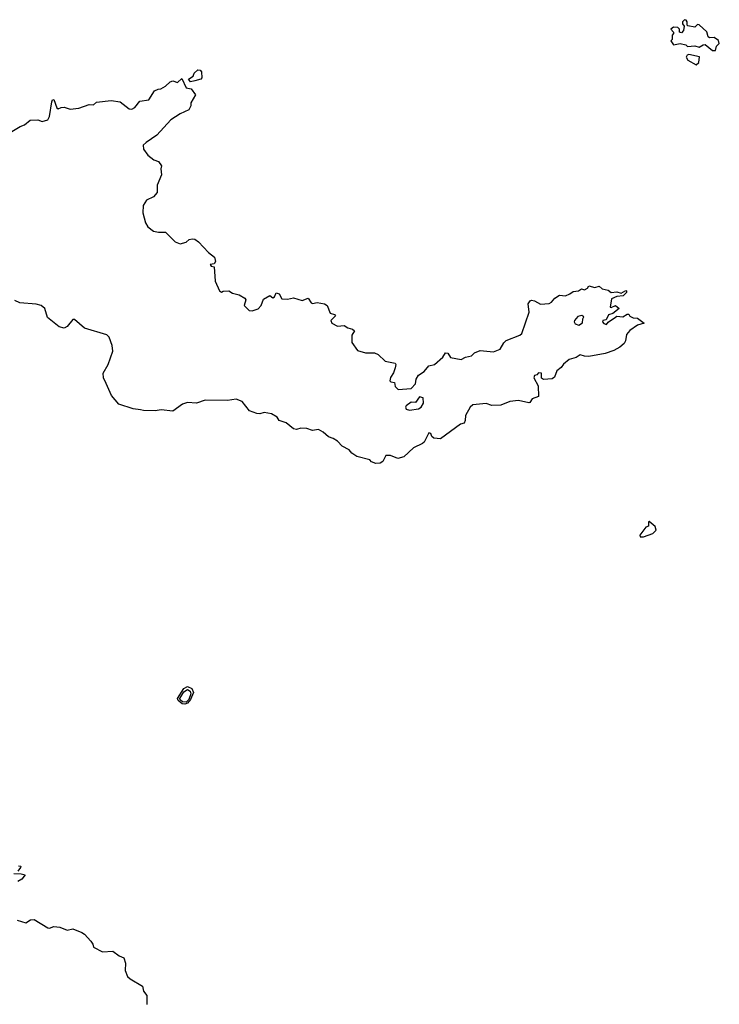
# Model space of a CAD drawing. Extents: x 2240384 to 2404287, y 351326 to 526670.
# Tile 283 of 309: x 2394782 to 2399542, y 424455 to 431149. Entities that reach past the tile are written whole.
import ezdxf

# ---------------------------------------------------------------- set-up
doc = ezdxf.new("R2010")
doc.units = 0

msp = doc.modelspace()

# ---------------------------------------------------------------- linework, layer by layer
at = {"layer": '0CON20XD'}
for points in [[(2399515, 430940), (2399521.7, 430968.3), (2399541.7, 430988.3), (2399537, 431007), (2399507, 431027), (2399475, 431026.7), (2399465, 431032.5), (2399456.1, 431066.1), (2399405, 431113.3), (2399394, 431116), (2399375, 431097.5), (2399327.5, 431107.5), (2399322.5, 431112.5), (2399323.8, 431135), (2399316.5, 431146.5), (2399305, 431149.2), (2399290.8, 431135), (2399290.8, 431120.8), (2399302.5, 431105), (2399297.5, 431075), (2399285, 431060), (2399270, 431065), (2399270, 431085), (2399260, 431095), (2399230.7, 431099.3), (2399212.5, 431085), (2399230, 431065), (2399230, 431055), (2399220, 431045), (2399220, 431015), (2399212.5, 431005), (2399229.3, 430979.3), (2399275, 430987.5), (2399315, 430977.5), (2399325, 430967.5), (2399375, 430972.5), (2399405, 430962.5), (2399431.2, 430978.8), (2399445, 430980), (2399495, 430940), (2399515, 430940)], [(2399385, 430841.2), (2399402.9, 430857.1), (2399407.5, 430897.5), (2399335, 430911.4), (2399322.4, 430907.6), (2399315.8, 430895), (2399327.5, 430875), (2399385, 430841.2)], [(2395945, 430727.5), (2395930, 430745), (2395962.5, 430765), (2395970, 430785), (2395995, 430807.5), (2396010, 430805), (2396020, 430795), (2396022.5, 430755), (2396015, 430743.8), (2395975, 430733.3), (2395945, 430727.5)], [(2394705.6, 430374.4), (2394786.4, 430423.6), (2394816.1, 430433.9), (2394853.6, 430466.4), (2394905, 430467.5), (2394935, 430457.5), (2394975, 430467.5), (2394985, 430490), (2395000.2, 430589.8), (2395005, 430603.3), (2395015, 430607.5), (2395035, 430550), (2395045, 430542.5), (2395065, 430553.3), (2395085, 430553.8), (2395125, 430541.2), (2395185, 430546.7), (2395255, 430572.5), (2395285, 430570), (2395305, 430589.2), (2395405, 430598.8), (2395465, 430590), (2395526.2, 430543.8), (2395545, 430542), (2395565, 430551.2), (2395600, 430595), (2395660, 430605), (2395700, 430665), (2395725, 430677.5), (2395741.7, 430678.3), (2395775, 430697.5), (2395805, 430727.5), (2395825, 430732.5), (2395855, 430722.5), (2395885, 430750), (2395915, 430686.7), (2395949.3, 430679.3), (2395977.5, 430637.5), (2395947.5, 430585), (2395946.4, 430563.6), (2395933, 430537), (2395875, 430510), (2395811.2, 430468.8), (2395715.7, 430364.3), (2395642.5, 430315), (2395623.3, 430295), (2395625, 430270), (2395655, 430227.5), (2395695, 430197.5), (2395726.1, 430186.1), (2395747.5, 430155), (2395742.5, 430135), (2395747.5, 430095), (2395718, 430025), (2395718, 429975), (2395693.3, 429945), (2395645, 429922.5), (2395622.5, 429885), (2395620, 429835), (2395638.3, 429768.3), (2395655, 429740), (2395692.3, 429712.3), (2395726.4, 429703.6), (2395775, 429704.3), (2395839.2, 429639.2), (2395875, 429626.2), (2395913.9, 429636.1), (2395935.9, 429654.1), (2395955, 429660), (2395975, 429656), (2395999.7, 429639.7), (2396065.8, 429565.8), (2396108.8, 429535), (2396113.9, 429506.1), (2396105, 429490), (2396077.5, 429485), (2396085, 429473.3), (2396105, 429470), (2396111.7, 429371.7), (2396142.5, 429305), (2396155, 429297.5), (2396166.2, 429303.8), (2396205, 429306.7), (2396229.7, 429289.7), (2396275, 429277.5), (2396315, 429256.2), (2396320, 429245), (2396310, 429205), (2396342.9, 429172.9), (2396365, 429169.2), (2396405, 429184), (2396425.8, 429205), (2396440, 429250), (2396485, 429273.8), (2396505, 429257.5), (2396516.1, 429263.9), (2396528.3, 429291.7), (2396546.7, 429285), (2396565, 429252.5), (2396605, 429248.6), (2396645, 429258.1), (2396705, 429240), (2396745, 429256.7), (2396765, 429223.3), (2396775, 429220), (2396805, 429226.7), (2396855, 429217.5), (2396875, 429206.7), (2396893.6, 429153.6), (2396925, 429146), (2396931.2, 429135), (2396898.8, 429105), (2396905, 429086.7), (2396945, 429066), (2396989.3, 429069.3), (2397014.2, 429054.2), (2397045.8, 429045.8), (2397060, 429035), (2397042.5, 429005), (2397042.5, 428955), (2397079.5, 428899.5), (2397135, 428884.3), (2397195, 428884.4), (2397222, 428872), (2397267.5, 428827.5), (2397336.7, 428815), (2397340.8, 428805), (2397336.8, 428783.2), (2397325, 428747.5), (2397305, 428716.7), (2397301.2, 428695), (2397306.7, 428686.7), (2397333, 428683), (2397336.7, 428655), (2397356.1, 428636.1), (2397445, 428641.2), (2397475.5, 428674.5), (2397480, 428705), (2397496.4, 428733.6), (2397535, 428758), (2397564.6, 428795.4), (2397605, 428805.7), (2397661.2, 428855), (2397680, 428885), (2397695, 428882.5), (2397712.9, 428852.9), (2397785, 428840), (2397814.3, 428855.7), (2397855, 428863.3), (2397875.9, 428884.1), (2397915, 428899.4), (2398005, 428890), (2398049.9, 428910.1), (2398075, 428952.9), (2398091.5, 428968.5), (2398185, 429003.5), (2398199.1, 429015), (2398248.6, 429161.4), (2398242, 429218), (2398255, 429237.5), (2398265, 429242.5), (2398285, 429238.8), (2398325, 429214.3), (2398385, 429219.5), (2398401.2, 429228.8), (2398423.8, 429256.2), (2398454.5, 429275.5), (2398495, 429272.9), (2398525.6, 429284.4), (2398548.3, 429301.7), (2398583.3, 429306.7), (2398605, 429320), (2398625, 429313.3), (2398645.9, 429324.1), (2398655, 429340), (2398695, 429327.5), (2398725, 429336.7), (2398745, 429318.8), (2398785, 429310), (2398805, 429293.8), (2398845, 429300), (2398875, 429290), (2398905, 429307.5), (2398910, 429305), (2398910, 429295), (2398888.3, 429271.7), (2398845, 429266.7), (2398808.8, 429251.2), (2398800, 429195), (2398807, 429193), (2398835, 429206.7), (2398860, 429185), (2398818.3, 429151.7), (2398788.3, 429141.7), (2398771.2, 429108.8), (2398750, 429105), (2398747.5, 429095), (2398755, 429083.3), (2398775, 429077.5), (2398786.1, 429093.9), (2398835, 429127.5), (2398845, 429132.5), (2398885, 429130), (2398915, 429147.5), (2398926.1, 429146.1), (2398933.6, 429133.6), (2398955, 429122.5), (2398985, 429120), (2399030, 429085), (2398985, 429072.5), (2398934, 429036), (2398911.4, 429008.6), (2398904.2, 428965.8)], [(2398904.2, 428965.8), (2398895, 428946.7), (2398865, 428923.8), (2398825, 428901.2), (2398765, 428880), (2398655, 428860), (2398625, 428860.8), (2398595, 428870), (2398567.6, 428852.4), (2398520.5, 428839.5), (2398482.3, 428807.7), (2398466.4, 428783.6), (2398437, 428763), (2398420.7, 428719.3), (2398405, 428707.5), (2398345, 428702.5), (2398333, 428713), (2398332.5, 428745), (2398311.2, 428748.8), (2398300, 428735), (2398285, 428730), (2398280, 428715), (2398309.3, 428659.3), (2398312.5, 428587.5), (2398269.2, 428570.8), (2398253.6, 428546.4), (2398245, 428543.8), (2398175, 428560), (2398115.8, 428554.2), (2398055, 428527.5), (2397995, 428526.2), (2397955, 428540.8), (2397865, 428530), (2397845.8, 428515), (2397815, 428457.5), (2397813.8, 428425), (2397805, 428406.7), (2397781.2, 428398.8), (2397645, 428300), (2397600, 428305), (2397586.4, 428316.4), (2397580, 428335), (2397565, 428340), (2397533.6, 428276.4), (2397522, 428268), (2397461.1, 428238.9), (2397395, 428178), (2397355, 428166), (2397305, 428186), (2397274.2, 428185.8), (2397253.3, 428145), (2397235.4, 428134.6), (2397205, 428131.9), (2397175, 428143.3), (2397165, 428156.2), (2397075, 428180), (2397042.3, 428202.3), (2397023.3, 428225), (2396975, 428250.5), (2396945, 428284.6), (2396915, 428302.7), (2396882.4, 428312.4), (2396847.5, 428345), (2396815, 428363.3), (2396775, 428356.2), (2396735, 428370), (2396695, 428372.5), (2396665, 428363.3), (2396645, 428367.5), (2396595, 428408.8), (2396547.5, 428425), (2396535, 428447.5), (2396495, 428470), (2396445, 428478.8), (2396415, 428470), (2396395, 428472.5), (2396345, 428490), (2396295, 428552.5), (2396255, 428568.8), (2396195, 428560), (2396045, 428563.3), (2395985, 428542.5), (2395925, 428547.5), (2395890, 428535), (2395825, 428486.7), (2395745, 428496.7), (2395705, 428490), (2395625, 428491.2), (2395605, 428496.7), (2395555, 428503.3), (2395457.5, 428535), (2395406.7, 428595), (2395370, 428675), (2395353.3, 428715), (2395350, 428745), (2395383.3, 428805), (2395416.7, 428895), (2395412.5, 428935), (2395390.7, 428990.7), (2395375.9, 429005.9), (2395222.3, 429052.3), (2395155, 429110), (2395145, 429110), (2395106.4, 429063.6), (2395085, 429052.5), (2395050.5, 429060.5), (2394972.5, 429125), (2394952.5, 429185), (2394927.5, 429205), (2394895, 429214.2), (2394782.5, 429225), (2394749.1, 429239.1)], [(2398585, 429072.5), (2398611.7, 429088.3), (2398612.5, 429115), (2398620, 429130), (2398607, 429137), (2398579.3, 429130.7), (2398556.7, 429105), (2398554.1, 429094.1), (2398560.5, 429080.5), (2398585, 429072.5)], [(2397435, 428493.8), (2397495.4, 428504.6), (2397513.8, 428515), (2397528.9, 428541.1), (2397528, 428578), (2397502.5, 428585), (2397475, 428545.8), (2397445, 428550), (2397412.5, 428525), (2397407.1, 428515), (2397411.1, 428501.1), (2397435, 428493.8)], [(2399025, 427632.5), (2399090, 427655), (2399111.7, 427678.3), (2399105, 427702.5), (2399065, 427737.5), (2399060, 427735), (2399060, 427705), (2399041.7, 427698.3), (2399000, 427645), (2399003, 427633), (2399025, 427632.5)], [(2395905, 426495.2), (2395888.4, 426498.4), (2395860.4, 426520.4), (2395855.9, 426535), (2395898.7, 426601.3), (2395925, 426616.8), (2395953.4, 426603.4), (2395963.9, 426575), (2395943.4, 426526.6), (2395925, 426503.6), (2395905, 426495.2)], [(2395915, 426509.6), (2395890.7, 426510.7), (2395874.3, 426524.3), (2395871, 426535), (2395900.1, 426579.9), (2395925, 426595), (2395942.9, 426585), (2395946.5, 426566.5), (2395932, 426528), (2395915, 426509.6)], [(2394742.5, 425345), (2394793, 425343), (2394820, 425335), (2394797.5, 425305), (2394770.5, 425289.5)], [(2394775, 425397.5), (2394790, 425395), (2394787.5, 425385), (2394770, 425360)], [(2394765, 425026.7), (2394825, 425008.8), (2394855, 425030), (2394881.7, 425031.7), (2394975, 424976), (2394985, 424973.8), (2395015, 424983.3), (2395055, 424980), (2395105, 424958.8), (2395145, 424967.5), (2395205, 424943.8), (2395222.7, 424932.7), (2395266.2, 424885), (2395280, 424865), (2395285, 424843.3), (2395345, 424812.9), (2395416.7, 424816.7), (2395460, 424785), (2395491.7, 424771.7), (2395501.4, 424735), (2395500, 424685), (2395516.2, 424645), (2395535, 424628.8)], [(2395535, 424628.8), (2395618.3, 424578.3), (2395624.1, 424544.1), (2395646.7, 424515), (2395647.5, 424455)]]:
    msp.add_lwpolyline(points, dxfattribs=at)

doc.saveas('drawing.dxf')
